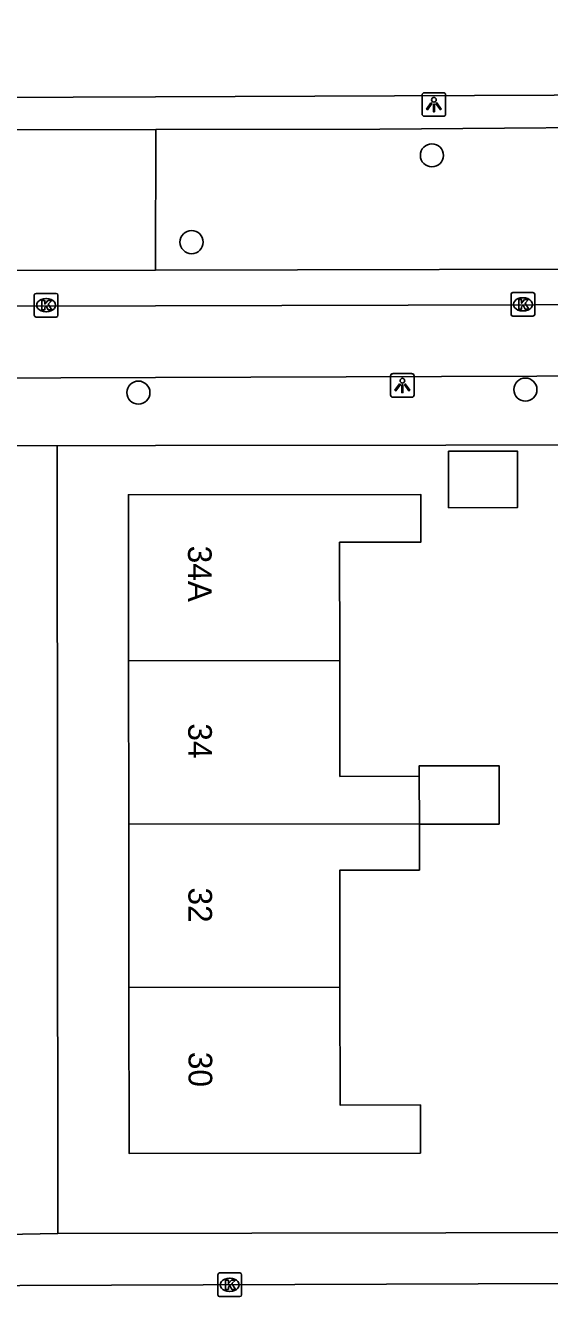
# Model space of a CAD drawing. Extents: x 160732 to 162105, y 387428 to 388479.
# Drawn here: x 161635 to 161657.2, y 388290.4 to 388344.2 of the extents above; entities that cross this region are included whole.
import ezdxf

# ---------------------------------------------------------------- set-up
doc = ezdxf.new("R2010")
doc.units = 0
for name, color, linetype in [('IMGEO_Berm_groen', 7, 'Continuous'), ('IMGEO_Boom', 7, 'Continuous'), ('IMGEO_Fietspad_open', 7, 'Continuous'), ('IMGEO_Kolk', 7, 'Continuous'), ('IMGEO_Lichtpunt', 7, 'Continuous'), ('IMGEO_Pand', 7, 'Continuous'), ('IMGEO_Pand_nummerreeks', 7, 'Continuous'), ('IMGEO_Rijbaan_lokaal_open', 7, 'Continuous'), ('IMGEO_Rijbaan_regionaal_gesloten', 7, 'Continuous'), ('IMGEO_Voetpad_open', 7, 'Continuous')]:
    doc.layers.add(name, color=color, linetype=linetype)

msp = doc.modelspace()

# ---------------------------------------------------------------- linework, layer by layer
at = {"layer": 'IMGEO_Berm_groen'}
for points in [[(161640.506, 388339.773), (161649.987, 388339.79), (161664.045, 388339.9), (161676.885, 388340.145), (161703.818, 388341.467), (161729.169, 388344.18)], [(161380.165, 388339.211), (161482.259, 388339.41), (161500.004, 388339.453), (161596.2, 388339.688), (161612.715, 388339.722), (161640.506, 388339.773)], [(161640.506, 388339.773), (161640.499, 388333.816)], [(161737.367, 388338.091), (161704.085, 388337.976), (161703.058, 388337.831), (161702.135, 388337.44), (161701.144, 388336.422), (161700.679, 388336.062), (161698.67, 388335.489), (161693.78, 388334.458), (161688.518, 388333.932), (161640.499, 388333.816)], [(161640.499, 388333.816), (161563.368, 388333.631), (161561.001, 388333.746), (161557.876, 388334.283), (161552.917, 388335.504), (161550.902, 388335.709), (161550.47, 388335.808), (161550.296, 388335.895), (161550.124, 388336.034), (161549.753, 388336.49), (161548.751, 388337.196), (161547.34, 388337.688), (161509.076, 388337.556), (161508.048, 388337.145), (161507.175, 388336.422), (161506.755, 388335.957), (161506.424, 388335.73), (161504.681, 388335.53), (161503.088, 388335.005), (161498.557, 388333.868), (161493.714, 388333.456), (161394.907, 388333.226), (161380.519, 388333.305)]]:
    msp.add_lwpolyline(points, dxfattribs=at)
at = {"layer": 'IMGEO_Boom'}
for centre in [(161652.19, 388338.68), (161642.022, 388335.006), (161656.144, 388328.763), (161639.773, 388328.634)]:
    msp.add_circle(centre, 0.489, dxfattribs=at)
at = {"layer": 'IMGEO_Fietspad_open'}
for points in [[(161563.339, 388332.131), (161640.503, 388332.316), (161688.6, 388332.432)], [(161688.907, 388329.444), (161640.503, 388329.278), (161628.465, 388329.237), (161561.317, 388329.067)]]:
    msp.add_lwpolyline(points, dxfattribs=at)
at = {"layer": 'IMGEO_Kolk'}
for p, q in [((161635.37, 388331.91), (161635.37, 388332.762)), ((161635.445, 388332.836), (161636.297, 388332.836)), ((161635.858, 388332.616), (161635.883, 388332.616)), ((161636.371, 388332.762), (161636.371, 388331.91)), ((161655.539, 388331.946), (161655.539, 388332.798)), ((161655.614, 388332.872), (161656.466, 388332.872)), ((161656.027, 388332.652), (161656.052, 388332.652)), ((161656.54, 388332.798), (161656.54, 388331.946)), ((161635.881, 388332.056), (161635.856, 388332.056)), ((161656.05, 388332.092), (161656.025, 388332.092)), ((161636.297, 388331.836), (161635.445, 388331.836)), ((161656.466, 388331.872), (161655.614, 388331.872)), ((161643.136, 388290.442), (161643.136, 388291.294)), ((161643.211, 388291.368), (161644.063, 388291.368)), ((161643.624, 388291.148), (161643.649, 388291.148)), ((161644.137, 388291.294), (161644.137, 388290.442)), ((161643.647, 388290.588), (161643.622, 388290.588)), ((161644.063, 388290.368), (161643.211, 388290.368))]:
    msp.add_line(p, q, dxfattribs=at)
for points in [[(161635.37, 388331.91), (161635.37, 388332.762)], [(161635.445, 388332.836), (161636.297, 388332.836)], [(161635.691, 388332.536), (161635.814, 388332.536), (161635.814, 388332.385), (161635.944, 388332.536), (161636.108, 388332.536), (161635.962, 388332.385), (161636.115, 388332.136), (161635.963, 388332.136), (161635.878, 388332.3), (161635.814, 388332.233), (161635.814, 388332.136), (161635.691, 388332.136), (161635.691, 388332.536)], [(161636.371, 388332.762), (161636.371, 388331.91)], [(161655.539, 388331.946), (161655.539, 388332.798)], [(161655.614, 388332.872), (161656.466, 388332.872)], [(161655.86, 388332.572), (161655.983, 388332.572), (161655.983, 388332.421), (161656.113, 388332.572), (161656.277, 388332.572), (161656.131, 388332.421), (161656.284, 388332.172), (161656.132, 388332.172), (161656.047, 388332.336), (161655.983, 388332.269), (161655.983, 388332.172), (161655.86, 388332.172), (161655.86, 388332.572)], [(161656.54, 388332.798), (161656.54, 388331.946)], [(161636.297, 388331.836), (161635.445, 388331.836)], [(161656.466, 388331.872), (161655.614, 388331.872)], [(161643.136, 388290.442), (161643.136, 388291.294)], [(161643.211, 388291.368), (161644.063, 388291.368)], [(161643.457, 388291.068), (161643.58, 388291.068), (161643.58, 388290.917), (161643.71, 388291.068), (161643.874, 388291.068), (161643.728, 388290.917), (161643.881, 388290.668), (161643.729, 388290.668), (161643.644, 388290.832), (161643.58, 388290.765), (161643.58, 388290.668), (161643.457, 388290.668), (161643.457, 388291.068)], [(161644.137, 388291.294), (161644.137, 388290.442)], [(161644.063, 388290.368), (161643.211, 388290.368)]]:
    msp.add_lwpolyline(points, dxfattribs=at)
for centre, start, end in [((161635.447, 388332.76), 91.552, 178.448), ((161635.447, 388332.76), 91.552, 178.448), ((161636.295, 388332.76), 1.552, 88.448), ((161636.295, 388332.76), 1.552, 88.448), ((161655.616, 388332.796), 91.552, 178.448), ((161655.616, 388332.796), 91.552, 178.448), ((161656.464, 388332.796), 1.552, 88.448), ((161656.464, 388332.796), 1.552, 88.448), ((161655.616, 388331.948), 181.552, 268.448), ((161655.616, 388331.948), 181.552, 268.448), ((161656.464, 388331.948), 271.552, 358.448), ((161656.464, 388331.948), 271.552, 358.448), ((161635.447, 388331.912), 181.552, 268.448), ((161635.447, 388331.912), 181.552, 268.448), ((161636.295, 388331.912), 271.552, 358.448), ((161636.295, 388331.912), 271.552, 358.448), ((161643.213, 388291.292), 91.552, 178.448), ((161643.213, 388291.292), 91.552, 178.448), ((161644.061, 388291.292), 1.552, 88.448), ((161644.061, 388291.292), 1.552, 88.448), ((161643.213, 388290.444), 181.552, 268.448), ((161643.213, 388290.444), 181.552, 268.448), ((161644.061, 388290.444), 271.552, 358.448), ((161644.061, 388290.444), 271.552, 358.448)]:
    msp.add_arc(centre, 0.0765, start, end, dxfattribs=at)
for centre, major_axis, ratio, start_param, end_param in [((161635.857, 388332.336), (-0.387, 0.002), 0.722429, 4.712389, 7.853982), ((161635.882, 388332.336), (-0.39, 0.002), 0.717154, 1.570796, 4.712389), ((161656.026, 388332.372), (-0.387, 0.002), 0.722429, 4.712389, 7.853982), ((161656.051, 388332.372), (-0.39, 0.002), 0.717154, 1.570796, 4.712389), ((161643.623, 388290.868), (-0.387, 0.002), 0.722429, 4.712389, 7.853982), ((161643.648, 388290.868), (-0.39, 0.002), 0.717154, 1.570796, 4.712389)]:
    msp.add_ellipse(centre, major_axis=major_axis, ratio=ratio, start_param=start_param, end_param=end_param, dxfattribs=at)
at = {"layer": 'IMGEO_Lichtpunt'}
for p, q in [((161651.775, 388341.235), (161651.775, 388340.428)), ((161651.775, 388341.235), (161651.775, 388340.428)), ((161652.677, 388341.33), (161651.869, 388341.33)), ((161652.677, 388341.33), (161651.869, 388341.33)), ((161652.771, 388340.428), (161652.771, 388341.235)), ((161652.771, 388340.428), (161652.771, 388341.235)), ((161651.869, 388340.334), (161652.677, 388340.334)), ((161651.869, 388340.334), (161652.677, 388340.334)), ((161650.441, 388329.343), (161650.441, 388328.536)), ((161650.441, 388329.343), (161650.441, 388328.536)), ((161651.343, 388329.438), (161650.535, 388329.438)), ((161651.343, 388329.438), (161650.535, 388329.438)), ((161651.437, 388328.536), (161651.437, 388329.343)), ((161651.437, 388328.536), (161651.437, 388329.343)), ((161650.535, 388328.442), (161651.343, 388328.442)), ((161650.535, 388328.442), (161651.343, 388328.442))]:
    msp.add_line(p, q, dxfattribs=at)
for points in [[(161652.149, 388340.899), (161652.188, 388340.871), (161652, 388340.609), (161651.962, 388340.636), (161652.149, 388340.899)], [(161652.251, 388340.851), (161652.298, 388340.851), (161652.298, 388340.529), (161652.251, 388340.529), (161652.251, 388340.851)], [(161652.361, 388340.871), (161652.399, 388340.898), (161652.586, 388340.636), (161652.547, 388340.608), (161652.361, 388340.871)], [(161650.815, 388329.007), (161650.854, 388328.979), (161650.666, 388328.717), (161650.628, 388328.744), (161650.815, 388329.007)], [(161650.917, 388328.959), (161650.964, 388328.959), (161650.964, 388328.637), (161650.917, 388328.637), (161650.917, 388328.959)], [(161651.027, 388328.979), (161651.065, 388329.006), (161651.252, 388328.744), (161651.213, 388328.716), (161651.027, 388328.979)]]:
    msp.add_lwpolyline(points, dxfattribs=at)
for centre in [(161652.274, 388341.033), (161650.94, 388329.141)]:
    msp.add_circle(centre, 0.0994, dxfattribs=at)
for centre, start, end in [((161651.869, 388341.235), 90, 180), ((161651.869, 388341.235), 90, 180), ((161652.677, 388341.235), 0, 90), ((161652.677, 388341.235), 0, 90), ((161651.869, 388340.428), 180, 270), ((161651.869, 388340.428), 180, 270), ((161652.677, 388340.428), 270, 0), ((161652.677, 388340.428), 270, 360), ((161650.535, 388329.343), 90, 180), ((161650.535, 388329.343), 90, 180), ((161651.343, 388329.343), 0, 90), ((161651.343, 388329.343), 0, 90), ((161650.535, 388328.536), 180, 270), ((161650.535, 388328.536), 180, 270), ((161651.343, 388328.536), 270, 0), ((161651.343, 388328.536), 270, 360)]:
    msp.add_arc(centre, 0.0946, start, end, dxfattribs=at)
at = {"layer": 'IMGEO_Pand'}
for points in [[(161652.891, 388326.159), (161652.895, 388323.763), (161655.808, 388323.767), (161655.804, 388326.163), (161652.891, 388326.159)], [(161639.356, 388317.28), (161639.348, 388324.311), (161651.718, 388324.325), (161651.721, 388322.304), (161648.287, 388322.299), (161648.293, 388317.289)], [(161639.356, 388317.28), (161648.293, 388317.289)], [(161639.364, 388310.369), (161639.356, 388317.28)], [(161648.293, 388317.289), (161648.298, 388312.39), (161651.655, 388312.393)], [(161651.658, 388310.366), (161655.032, 388310.371), (161655.029, 388312.841), (161651.654, 388312.836), (161651.655, 388312.393)], [(161651.655, 388312.393), (161651.658, 388310.382)], [(161651.658, 388310.382), (161639.364, 388310.369)], [(161639.373, 388303.458), (161639.364, 388310.369)], [(161651.658, 388310.366), (161651.66, 388308.421), (161648.293, 388308.417), (161648.298, 388303.467)], [(161651.658, 388310.382), (161651.658, 388310.366)], [(161639.373, 388303.458), (161648.298, 388303.467)], [(161648.298, 388303.467), (161648.304, 388298.477), (161651.7, 388298.481), (161651.703, 388296.441), (161639.381, 388296.426), (161639.373, 388303.458)]]:
    msp.add_lwpolyline(points, dxfattribs=at)
at = {"layer": 'IMGEO_Rijbaan_lokaal_open'}
msp.add_lwpolyline([(161683.032, 388291.013), (161677.401, 388290.993), (161572.726, 388290.615), (161565.829, 388290.59)], dxfattribs=at)
at = {"layer": 'IMGEO_Rijbaan_regionaal_gesloten'}
msp.add_lwpolyline([(161360.969, 388340.517), (161380.012, 388340.564), (161487.581, 388340.828), (161504.085, 388340.81), (161549.597, 388341.023), (161566.129, 388340.965), (161612.645, 388341.048), (161640.503, 388341.159), (161664.102, 388341.252)], dxfattribs=at)
at = {"layer": 'IMGEO_Voetpad_open'}
for points in [[(161629.432, 388326.401), (161636.334, 388326.387)], [(161677.361, 388326.432), (161640.503, 388326.392), (161636.334, 388326.387)], [(161636.334, 388326.387), (161636.359, 388293.035)], [(161633.36, 388292.977), (161636.359, 388293.035)], [(161636.359, 388293.035), (161677.39, 388293.107)]]:
    msp.add_lwpolyline(points, dxfattribs=at)

# ---------------------------------------------------------------- texts
at = {"layer": 'IMGEO_Pand_nummerreeks'}
for s, rotation, p in [('34A', 270.0815, (161641.871, 388322.155)), ('34', 270.0632, (161641.881, 388314.634)), ('32', 270.0628, (161641.888, 388307.686)), ('30', 270.0632, (161641.896, 388300.728))]:
    msp.add_text(s, height=1, rotation=rotation, dxfattribs=at).set_placement(p)

doc.saveas('drawing.dxf')
